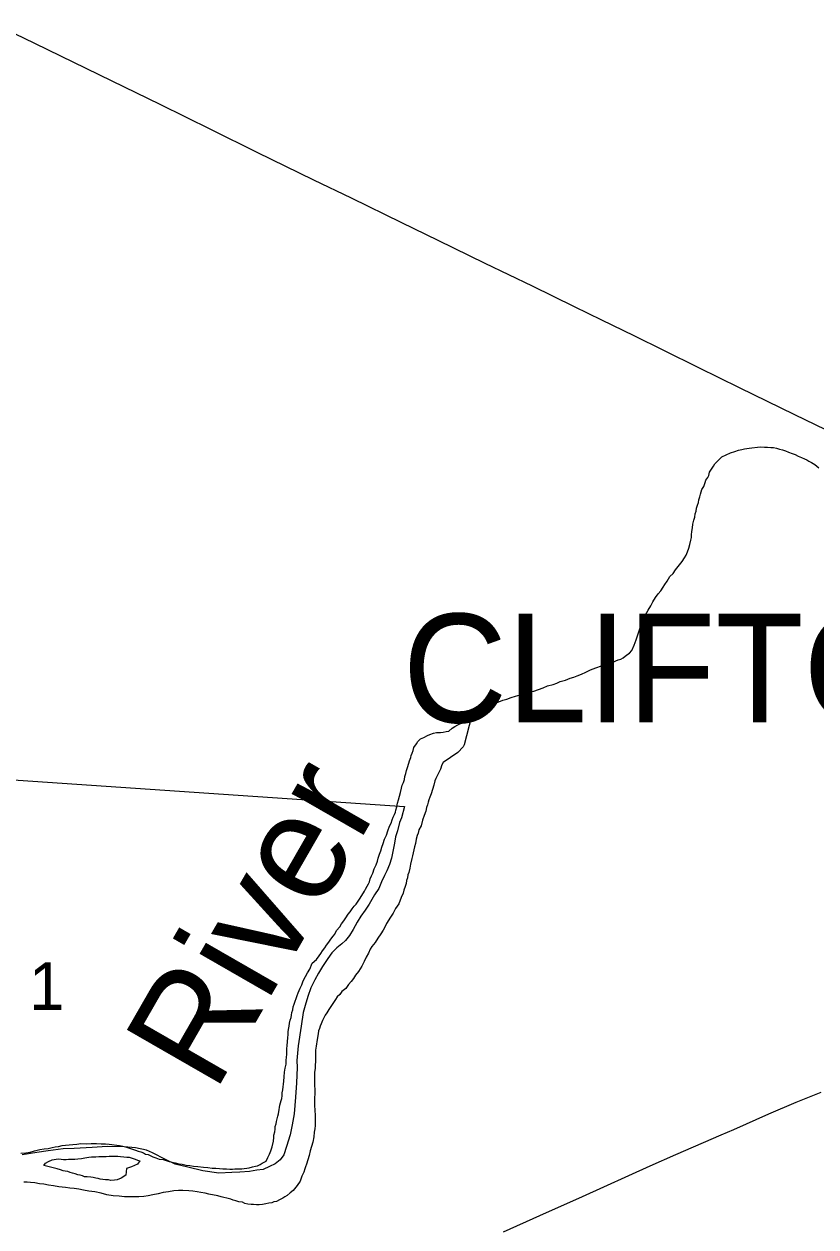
# Model space of a CAD drawing. Extents: x -1.4 to 35.4, y 0 to 22.
# Drawn here: x 22.111 to 22.805, y 16.239 to 17.294 of the extents above; entities that cross this region are included whole.
import ezdxf

# ---------------------------------------------------------------- set-up
doc = ezdxf.new("R2010")
doc.units = 0
for name, color, linetype in [('GM_X_Corporation_Text', 7, 'Continuous'), ('GM_X_County_Road', 7, 'Continuous'), ('GM_X_Major_River', 7, 'Continuous'), ('GM_X_Major_River_Text', 7, 'Continuous'), ('GM_X_Section', 7, 'Continuous'), ('GM_X_Section_Text', 7, 'Continuous'), ('GM_X_State_Route', 7, 'Continuous')]:
    doc.layers.add(name, color=color, linetype=linetype)

msp = doc.modelspace()

# ---------------------------------------------------------------- linework, layer by layer
at = {"layer": 'GM_X_County_Road'}
msp.add_lwpolyline([(22.5314, 16.2347), (22.5632, 16.2489), (22.6006, 16.2656), (22.66, 16.2926), (22.6827, 16.3024), (22.7224, 16.3196), (22.7333, 16.3243), (22.7641, 16.3381), (22.7881, 16.3484), (22.81, 16.3572)], dxfattribs=at)
at = {"layer": 'GM_X_Major_River'}
for points in [[(22.7008, 16.8694), (22.7016, 16.8721), (22.7023, 16.8743), (22.7027, 16.8766), (22.7035, 16.8792), (22.7043, 16.8815), (22.7047, 16.8838), (22.7055, 16.8857), (22.7071, 16.8883), (22.7083, 16.8917), (22.709, 16.894), (22.7106, 16.8963), (22.7114, 16.8981), (22.7122, 16.9008), (22.7137, 16.9034), (22.7157, 16.9061), (22.7168, 16.9083), (22.7199, 16.9113), (22.723, 16.9143), (22.7268, 16.9162), (22.7306, 16.918), (22.7344, 16.9191), (22.7375, 16.9202), (22.7405, 16.9209), (22.7428, 16.9213), (22.7447, 16.9216), (22.747, 16.922), (22.7565, 16.923), (22.7603, 16.9229), (22.7629, 16.9229), (22.766, 16.9225), (22.7683, 16.9224), (22.7709, 16.922), (22.7735, 16.9212), (22.7762, 16.9204), (22.7788, 16.9196), (22.7815, 16.9184), (22.7845, 16.9172), (22.7872, 16.9164), (22.7898, 16.9149), (22.7928, 16.9137), (22.7955, 16.9125), (22.7974, 16.9117), (22.7992, 16.9106), (22.8015, 16.9094), (22.8045, 16.9075), (22.8079, 16.9047)], [(22.4489, 16.6476), (22.4501, 16.6506), (22.4505, 16.6525), (22.4513, 16.6544), (22.4521, 16.6567), (22.4528, 16.6593), (22.4552, 16.6627), (22.4563, 16.6646), (22.4586, 16.6669), (22.4617, 16.6683), (22.4647, 16.6698), (22.4667, 16.6709), (22.4701, 16.672), (22.4728, 16.6727), (22.4762, 16.6727), (22.4785, 16.673), (22.4811, 16.6734), (22.4834, 16.6737), (22.4865, 16.6763), (22.4888, 16.6778), (22.4914, 16.6793), (22.4937, 16.6804), (22.4979, 16.683), (22.5006, 16.6853), (22.5033, 16.6867), (22.506, 16.6882), (22.509, 16.6901), (22.5117, 16.6919), (22.514, 16.693), (22.5163, 16.6945), (22.5194, 16.696), (22.5224, 16.6975), (22.5259, 16.699), (22.5308, 16.7008), (22.5343, 16.7019), (22.5381, 16.7033), (22.5419, 16.7044), (22.5461, 16.7055), (22.5503, 16.707), (22.5541, 16.7081), (22.5579, 16.7088), (22.5663, 16.7117), (22.5701, 16.7135), (22.575, 16.7146), (22.5781, 16.7157), (22.5811, 16.7172), (22.5857, 16.7186), (22.5899, 16.7201), (22.593, 16.7212), (22.596, 16.7223), (22.5998, 16.7237), (22.6036, 16.7256), (22.6078, 16.7274), (22.6124, 16.7293), (22.6174, 16.7311), (22.6204, 16.7322), (22.6227, 16.7329), (22.6254, 16.7336), (22.6281, 16.7347), (22.63, 16.7355), (22.6319, 16.7362), (22.6342, 16.7369), (22.6365, 16.738), (22.6395, 16.7407), (22.6418, 16.7421), (22.6441, 16.7444), (22.6461, 16.7493), (22.6477, 16.7538), (22.6496, 16.7591), (22.6512, 16.7644), (22.6536, 16.7709), (22.6559, 16.7758), (22.6582, 16.7799), (22.6606, 16.7837), (22.6625, 16.7871), (22.6648, 16.7909), (22.6672, 16.7942), (22.6695, 16.7969), (22.6714, 16.7999), (22.673, 16.8025), (22.6749, 16.8052), (22.6772, 16.8093), (22.6803, 16.8119), (22.6822, 16.8153), (22.688, 16.8225), (22.6903, 16.8258), (22.6915, 16.8281), (22.6927, 16.8311), (22.6939, 16.8342), (22.6947, 16.8376), (22.6958, 16.8413), (22.6963, 16.8436), (22.6963, 16.8459), (22.6967, 16.8489), (22.6971, 16.852), (22.6975, 16.8554), (22.6983, 16.8588), (22.6991, 16.8614), (22.6996, 16.8645), (22.7003, 16.8668), (22.7008, 16.8694)], [(22.5033, 16.6867), (22.4969, 16.6617), (22.4961, 16.6599), (22.4915, 16.655), (22.4785, 16.6464), (22.4773, 16.6442), (22.4761, 16.6404), (22.4746, 16.6374), (22.4734, 16.6347), (22.4722, 16.6321), (22.4711, 16.6302), (22.4703, 16.6264), (22.4691, 16.6226), (22.4679, 16.6188), (22.4667, 16.6158), (22.4659, 16.6135), (22.4655, 16.6116), (22.4647, 16.609), (22.4639, 16.6067), (22.4632, 16.6037), (22.462, 16.5999), (22.4604, 16.5957), (22.4592, 16.5908), (22.4572, 16.5871), (22.4565, 16.5844), (22.4557, 16.5821), (22.4549, 16.5791), (22.4544, 16.5753), (22.4533, 16.5723), (22.4529, 16.5696), (22.4521, 16.567), (22.4516, 16.5643), (22.4509, 16.5621), (22.45, 16.5571), (22.4492, 16.5537), (22.4484, 16.5499), (22.4476, 16.5477), (22.4472, 16.545), (22.4464, 16.5427), (22.446, 16.5401), (22.4452, 16.5374), (22.4441, 16.5344), (22.4433, 16.5318), (22.4417, 16.528), (22.4397, 16.5223), (22.4366, 16.5182), (22.4347, 16.514), (22.4324, 16.5106), (22.4289, 16.505), (22.4277, 16.5023), (22.4258, 16.4993), (22.4238, 16.4959), (22.4211, 16.4922), (22.4188, 16.4884), (22.4161, 16.485), (22.4145, 16.4824), (22.413, 16.479), (22.411, 16.4756), (22.4091, 16.4718), (22.4072, 16.4677), (22.4044, 16.4631), (22.4017, 16.4598), (22.3998, 16.4568), (22.3979, 16.4541), (22.3956, 16.4515), (22.3932, 16.4481), (22.3898, 16.4455), (22.3879, 16.4429), (22.3855, 16.4406), (22.384, 16.4384), (22.3824, 16.4357), (22.3805, 16.4331), (22.3782, 16.4297), (22.3766, 16.4267), (22.3751, 16.4248), (22.3739, 16.4222), (22.3728, 16.4199), (22.3716, 16.4172), (22.3708, 16.415), (22.37, 16.4131), (22.3692, 16.4108), (22.3688, 16.4082), (22.368, 16.4032), (22.3672, 16.3975), (22.3667, 16.3941), (22.3667, 16.3922), (22.3667, 16.3896), (22.3666, 16.3865), (22.3666, 16.3839), (22.3662, 16.3808), (22.3662, 16.3778), (22.3657, 16.3748), (22.3657, 16.3702), (22.3656, 16.3672), (22.3659, 16.3554), (22.3658, 16.3523), (22.3658, 16.3493), (22.3657, 16.3455), (22.3661, 16.3413), (22.3664, 16.3368), (22.3663, 16.3318)], [(22.3378, 16.3592), (22.3382, 16.3619), (22.3386, 16.3641), (22.3387, 16.3668), (22.3391, 16.3706), (22.3395, 16.3748), (22.34, 16.3782), (22.3408, 16.3816), (22.3408, 16.385), (22.3412, 16.3877), (22.3413, 16.3903), (22.3413, 16.393), (22.3413, 16.3953), (22.3417, 16.3979), (22.3422, 16.4051), (22.3426, 16.4074), (22.3426, 16.4101), (22.343, 16.412), (22.3435, 16.415), (22.3439, 16.4176), (22.3443, 16.4203), (22.3451, 16.4226), (22.3455, 16.4248), (22.3459, 16.4271), (22.3467, 16.4294), (22.3471, 16.432), (22.3479, 16.4343), (22.3487, 16.437), (22.3495, 16.4392), (22.3506, 16.4419), (22.3514, 16.4441), (22.353, 16.4483), (22.3545, 16.4513), (22.3557, 16.4547), (22.3577, 16.4585), (22.3596, 16.4619), (22.3616, 16.4649), (22.3635, 16.4702), (22.3674, 16.4736), (22.3697, 16.4766), (22.3712, 16.4788), (22.3728, 16.4811), (22.3747, 16.4837), (22.3762, 16.486), (22.3782, 16.4886), (22.3801, 16.4912), (22.382, 16.4939), (22.3836, 16.4957), (22.3851, 16.4988), (22.3878, 16.5021), (22.3894, 16.5048), (22.3913, 16.5074), (22.3933, 16.5101), (22.3952, 16.5131), (22.3971, 16.5153), (22.3987, 16.518), (22.4006, 16.5202), (22.4021, 16.5221), (22.4045, 16.5255), (22.4056, 16.5274), (22.4095, 16.5334), (22.4103, 16.5353), (22.4118, 16.5379), (22.413, 16.5398), (22.4138, 16.5417), (22.4146, 16.5443), (22.4157, 16.547), (22.4169, 16.5492), (22.4181, 16.553), (22.4197, 16.5564), (22.4208, 16.5598), (22.4216, 16.5625), (22.4228, 16.5659), (22.424, 16.5689), (22.4248, 16.5719), (22.426, 16.5753), (22.4272, 16.5791), (22.4287, 16.5825), (22.4299, 16.5863), (22.4315, 16.5905), (22.433, 16.5931), (22.4338, 16.5961), (22.4346, 16.5984), (22.4358, 16.6007), (22.4366, 16.6026), (22.437, 16.6044), (22.4378, 16.6075), (22.4386, 16.6105), (22.4394, 16.6135), (22.4402, 16.6166), (22.441, 16.62), (22.4421, 16.6238), (22.4426, 16.6264), (22.4437, 16.6287), (22.4445, 16.6313), (22.4449, 16.634), (22.4457, 16.6366), (22.4465, 16.6393), (22.4473, 16.6419), (22.4485, 16.6457), (22.4489, 16.6476)], [(22.1082, 16.3036), (22.1124, 16.3039), (22.1162, 16.3046), (22.12, 16.3057), (22.1249, 16.3068), (22.1287, 16.3075), (22.1322, 16.3078), (22.1356, 16.3085), (22.1383, 16.3092), (22.1413, 16.3096), (22.1443, 16.3103), (22.1474, 16.3106), (22.1504, 16.311), (22.1538, 16.3113), (22.1573, 16.3116), (22.1607, 16.312), (22.1656, 16.3119), (22.1698, 16.3122), (22.1744, 16.3121), (22.1785, 16.3117), (22.1823, 16.3117), (22.1857, 16.3116), (22.1948, 16.3103), (22.1975, 16.3099), (22.1998, 16.3091), (22.2035, 16.3079), (22.2062, 16.3071), (22.2088, 16.3063), (22.2111, 16.3055), (22.2134, 16.3047), (22.2156, 16.304), (22.2175, 16.3028), (22.2198, 16.3024), (22.2217, 16.3016), (22.2239, 16.3004), (22.2266, 16.2996), (22.2296, 16.2984), (22.233, 16.298), (22.2357, 16.2972), (22.2383, 16.2964), (22.241, 16.2956), (22.2436, 16.2952), (22.2467, 16.2944), (22.2497, 16.294), (22.2531, 16.2932), (22.2565, 16.2927), (22.2595, 16.2923), (22.2633, 16.2919), (22.2683, 16.2914), (22.272, 16.291), (22.2758, 16.2905), (22.2793, 16.2905), (22.2823, 16.2901), (22.2853, 16.29), (22.2884, 16.29), (22.2914, 16.2896), (22.2937, 16.2895), (22.2959, 16.2899), (22.2978, 16.2899), (22.302, 16.2898), (22.3039, 16.2901), (22.3062, 16.2905), (22.3085, 16.2908), (22.3112, 16.2916), (22.3138, 16.2923), (22.3157, 16.2926), (22.318, 16.2937), (22.3199, 16.2949), (22.3234, 16.2967), (22.3249, 16.2997), (22.3261, 16.3027), (22.3273, 16.3058), (22.3285, 16.3092), (22.3297, 16.3141), (22.3301, 16.3175), (22.3301, 16.3194), (22.3309, 16.3224), (22.3313, 16.3247), (22.3313, 16.327), (22.3321, 16.3293), (22.3325, 16.3315), (22.333, 16.3338), (22.3334, 16.3361), (22.3341, 16.338), (22.3346, 16.3418), (22.335, 16.3437), (22.3354, 16.3456), (22.3358, 16.3478), (22.3366, 16.3497), (22.337, 16.3516), (22.3374, 16.3539), (22.3374, 16.3566), (22.3378, 16.3592)], [(22.3663, 16.3318), (22.3663, 16.328), (22.3659, 16.325), (22.3655, 16.3219), (22.365, 16.3178), (22.3642, 16.3132), (22.363, 16.3094), (22.3618, 16.3057), (22.361, 16.3015), (22.3598, 16.2977), (22.3586, 16.2939), (22.3579, 16.2917), (22.3571, 16.2898), (22.3563, 16.2871), (22.3547, 16.2833), (22.3531, 16.2792), (22.3504, 16.2754), (22.347, 16.2709), (22.3443, 16.2687), (22.3416, 16.2664), (22.3397, 16.2653), (22.3378, 16.2642), (22.3351, 16.2627), (22.3324, 16.2612), (22.3301, 16.2609), (22.3282, 16.2602), (22.3256, 16.2598), (22.3229, 16.2591), (22.3202, 16.2587), (22.3172, 16.2584), (22.3149, 16.2584), (22.3123, 16.2585), (22.31, 16.2585), (22.3073, 16.2589), (22.3047, 16.2594), (22.3024, 16.2605), (22.2994, 16.2609), (22.2967, 16.2617), (22.2945, 16.2625), (22.2922, 16.2633), (22.2888, 16.2641), (22.2861, 16.2646), (22.2839, 16.2653), (22.2808, 16.2662), (22.2729, 16.2678), (22.2699, 16.2686), (22.2661, 16.269), (22.2627, 16.2698), (22.2589, 16.2703), (22.2555, 16.2707), (22.2502, 16.2708), (22.2464, 16.2708), (22.2422, 16.2705), (22.2376, 16.2698), (22.233, 16.2691), (22.2285, 16.268), (22.2239, 16.267), (22.2197, 16.2663), (22.2159, 16.2656), (22.2117, 16.2652), (22.2064, 16.2653), (22.1992, 16.2654), (22.1943, 16.2659), (22.189, 16.2663), (22.1837, 16.2672), (22.1787, 16.2684), (22.1731, 16.2696), (22.1678, 16.2704), (22.1632, 16.2713), (22.159, 16.2721), (22.1549, 16.2725), (22.1511, 16.273), (22.1473, 16.2734), (22.1416, 16.2742), (22.1367, 16.2751), (22.1325, 16.2755), (22.1283, 16.2763), (22.1246, 16.2768), (22.1204, 16.2776), (22.1166, 16.278), (22.1136, 16.2781), (22.1109, 16.2781)], [(22.1282, 16.2927), (22.1297, 16.2949), (22.1324, 16.2964), (22.1355, 16.2979), (22.1374, 16.2982), (22.1408, 16.2986), (22.1434, 16.2985), (22.1457, 16.2981), (22.148, 16.2981), (22.1499, 16.2984), (22.1533, 16.2984), (22.1556, 16.2984), (22.1582, 16.2987), (22.1613, 16.299), (22.1643, 16.2994), (22.1678, 16.3001), (22.17, 16.3004), (22.1719, 16.3004), (22.1738, 16.3004), (22.1765, 16.3007), (22.1799, 16.3007), (22.1829, 16.3006), (22.1856, 16.301), (22.1902, 16.3009), (22.1932, 16.3009), (22.1955, 16.3008), (22.1985, 16.3004), (22.2012, 16.3), (22.2031, 16.3), (22.2057, 16.2992), (22.2084, 16.2984), (22.2106, 16.2976), (22.2125, 16.2968), (22.2106, 16.2941), (22.2079, 16.2927), (22.2052, 16.2916), (22.2026, 16.2908), (22.2007, 16.2901), (22.2002, 16.2844), (22.196, 16.2818), (22.1926, 16.2803), (22.1903, 16.28), (22.1872, 16.2797), (22.185, 16.2801), (22.1823, 16.2801), (22.18, 16.2805), (22.1778, 16.2809), (22.1759, 16.2813), (22.174, 16.2817), (22.1717, 16.2822), (22.1694, 16.2826), (22.1664, 16.283), (22.1641, 16.283), (22.1622, 16.2838), (22.1603, 16.2842), (22.1581, 16.2846), (22.1558, 16.2854), (22.1535, 16.2862), (22.1513, 16.2866), (22.1494, 16.2874), (22.1471, 16.2878), (22.1452, 16.2882), (22.1429, 16.289), (22.1399, 16.2898), (22.1282, 16.2927)]]:
    msp.add_lwpolyline(points, dxfattribs=at)
at = {"layer": 'GM_X_Section'}
msp.add_lwpolyline([(21.9211, 16.6434), (22.4447, 16.6078), (22.4419, 16.5976), (22.4403, 16.5935), (22.4384, 16.5863), (22.4368, 16.581), (22.4359, 16.5754), (22.4343, 16.5682), (22.4331, 16.5625), (22.4315, 16.5569), (22.4291, 16.5512), (22.4272, 16.5471), (22.4244, 16.5415), (22.4221, 16.5358), (22.4182, 16.5302), (22.4136, 16.5219), (22.4101, 16.5167), (22.4062, 16.5114), (22.4031, 16.5062), (22.3996, 16.4998), (22.3965, 16.4945), (22.393, 16.49), (22.3896, 16.4871), (22.3854, 16.4837), (22.3808, 16.4792), (22.3773, 16.4744), (22.3726, 16.4672), (22.3691, 16.4616), (22.366, 16.4556), (22.3625, 16.4485), (22.3597, 16.4409), (22.3574, 16.433), (22.3558, 16.427), (22.3541, 16.4149), (22.3515, 16.3979), (22.3502, 16.385), (22.3505, 16.3789), (22.3499, 16.3653), (22.349, 16.3528), (22.348, 16.3381), (22.346, 16.3286), (22.3444, 16.3196), (22.3412, 16.3094), (22.3388, 16.3022), (22.3357, 16.2977), (22.3311, 16.2944), (22.3262, 16.2918), (22.3208, 16.2892), (22.3151, 16.2886), (22.3087, 16.2875), (22.3003, 16.2869), (22.2931, 16.2866), (22.2818, 16.286), (22.2678, 16.2881), (22.2546, 16.2913), (22.2436, 16.2941), (22.235, 16.2981), (22.2237, 16.3039), (22.2184, 16.3063), (22.2086, 16.3083), (22.1988, 16.3092), (22.184, 16.3094), (22.1708, 16.3085), (22.1548, 16.3076), (22.1454, 16.3073), (22.1321, 16.3056), (22.1222, 16.3042), (22.1093, 16.3022)], dxfattribs=at)
at = {"layer": 'GM_X_State_Route'}
msp.add_lwpolyline([(22.0853, 17.2939), (22.12, 17.2773), (22.1881, 17.2441), (22.23, 17.2237), (22.2752, 17.2016), (22.3152, 17.1817), (22.3648, 17.1573), (22.3979, 17.1416), (22.4419, 17.1199), (22.4737, 17.1044), (22.515, 17.0843), (22.5565, 17.0644), (22.5933, 17.0463), (22.6174, 17.0344), (22.6458, 17.0207), (22.6718, 17.0079), (22.7025, 16.9927), (22.7381, 16.9753), (22.7866, 16.9515), (22.8228, 16.9339)], dxfattribs=at)

# ---------------------------------------------------------------- texts
at = {"layer": 'GM_X_Corporation_Text'}
for p in [(22.443, 16.682), (22.443, 16.6814)]:
    msp.add_text('CLIFTON', height=0.0947, rotation=0, dxfattribs=at).set_placement(p)
at = {"layer": 'GM_X_Major_River_Text'}
msp.add_text('River', height=0.0947, rotation=60.0924, dxfattribs=at).set_placement((22.2781, 16.3556))
at = {"layer": 'GM_X_Section_Text'}
msp.add_text('1', height=0.0419, rotation=0, dxfattribs=at).set_placement((22.1153, 16.4292))

doc.saveas('drawing.dxf')
